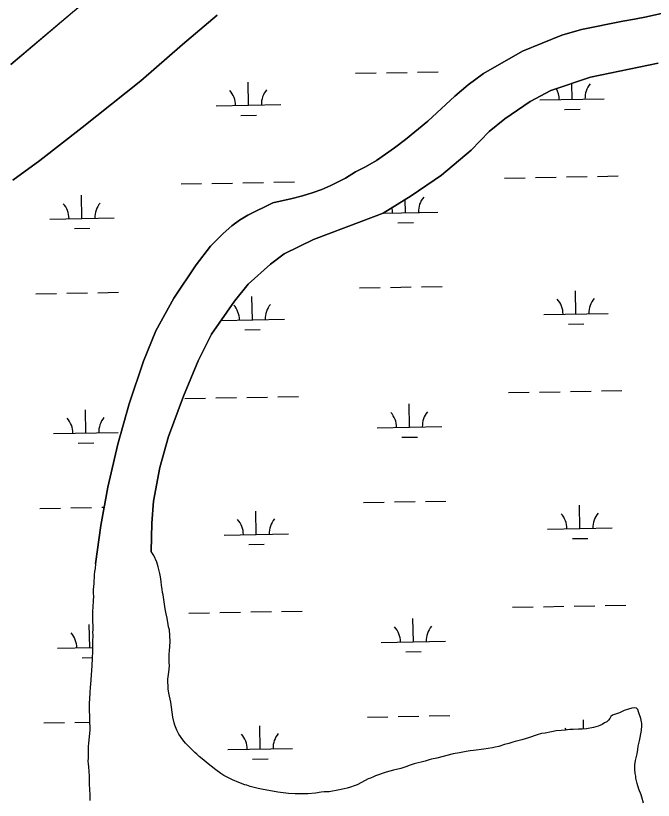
# Model space of a CAD drawing. Extents: x 3957609 to 3995875, y 234277 to 260273.
# Drawn here: x 3976329 to 3977318, y 251559 to 252776 of the extents above; entities that cross this region are included whole.
import ezdxf

# ---------------------------------------------------------------- set-up
doc = ezdxf.new("R2010")
doc.units = 0
doc.layers.add('V-TOPO-SHOR', color=7, linetype='Continuous')
doc.layers.add('V-WETL-SWMP', color=7, linetype='Continuous')

msp = doc.modelspace()

# ---------------------------------------------------------------- linework, layer by layer
at = {"layer": 'V-TOPO-SHOR'}
for points in [[(3976453.142, 251926.189), (3976461.086, 251985.513), (3976472.066, 252045.022), (3976487.501, 252111.504), (3976505.444, 252174.062), (3976527.491, 252240.02), (3976546.709, 252287.216), (3976574.677, 252337.818), (3976609.251, 252389.506), (3976631.535, 252418.305), (3976641.523, 252428.86), (3976650.799, 252437.986), (3976664.359, 252449.801), (3976676.493, 252458.575), (3976689.164, 252466.633), (3976728.078, 252485.276), (3976758.081, 252492.293), (3976774.154, 252496.428), (3976788.795, 252500.917), (3976803.973, 252506.123), (3976818.075, 252512.398), (3976840.747, 252523.869), (3976856.453, 252533.361), (3976871.624, 252541.426), (3976888.582, 252551.279), (3976916.777, 252570.619), (3976933.548, 252583.865), (3976968.517, 252612.328), (3977010.081, 252650.984), (3977030.779, 252668.169), (3977054.511, 252685.892), (3977115.195, 252720.471), (3977176.254, 252745.401), (3977206.79, 252754.025), (3977270.548, 252766.991), (3977288.943, 252770.237), (3977307.338, 252773.84), (3977399.668, 252794.713)], [(3976321.482, 252699.716), (3976417.11, 252780.801)], [(3976641.857, 252776.34), (3976587.976, 252730.696), (3976523.217, 252674.673), (3976432.222, 252602.352), (3976366.561, 252551.152), (3976324.626, 252520.891)], [(3977325.398, 252702.057), (3977220.384, 252680.092), (3977158.963, 252659.449), (3977127.188, 252642.606), (3977087.752, 252615.564), (3977063.307, 252595.875), (3977035.663, 252567.065), (3976989.812, 252528.225), (3976942.342, 252496.17), (3976899.152, 252469.658), (3976864.87, 252456.742), (3976791.31, 252428.573), (3976745.791, 252406.527), (3976724.199, 252390.413), (3976689.77, 252359.451), (3976668.375, 252333.153), (3976632.725, 252281.824), (3976612.247, 252240.7), (3976589.467, 252185.996), (3976565.987, 252123.251), (3976553.023, 252075.353), (3976542.924, 252022.992), (3976540.477, 251989.044), (3976539.4, 251945.086)], [(3976705.423, 251577.867), (3976692.914, 251580.886), (3976687.728, 251582.663), (3976684.513, 251583.55), (3976675.395, 251586.929), (3976665.563, 251591.023), (3976661.45, 251592.981), (3976652.152, 251597.792), (3976647.145, 251601.177), (3976639.633, 251606.703), (3976632.299, 251612.409), (3976627.47, 251615.796), (3976618.168, 251623.462), (3976613.695, 251627.386), (3976610.117, 251630.951), (3976607.254, 251633.45), (3976595.624, 251644.685), (3976592.58, 251647.896), (3976588.644, 251652.891), (3976582.197, 251661.993), (3976579.149, 251667.883), (3976576.1, 251675.739), (3976574.845, 251679.489), (3976572.686, 251688.418), (3976569.79, 251711.458), (3976566.552, 251725.567), (3976565.647, 251732.176), (3976565.266, 251747.181), (3976566.677, 251758.261), (3976567.734, 251768.087), (3976567.367, 251773.625), (3976567.169, 251786.489), (3976567.697, 251790.775), (3976568.567, 251805.426), (3976567.644, 251823.647), (3976566.386, 251828.29), (3976565.665, 251831.684), (3976564.041, 251841.686), (3976562.602, 251848.293), (3976561.162, 251855.973), (3976557.731, 251877.942), (3976556.832, 251881.336), (3976556.288, 251886.871), (3976555.384, 251892.409), (3976554.659, 251898.662), (3976553.576, 251905.805), (3976552.675, 251911.163), (3976550.336, 251921.521), (3976548.001, 251928.306), (3976543.518, 251939.017), (3976539.4, 251945.086)], [(3976453.142, 251926.189), (3976452.44, 251918.505), (3976451.555, 251913.858), (3976451.027, 251908.676), (3976450.332, 251895.454), (3976449.634, 251886.343), (3976449.464, 251880.09), (3976449.829, 251875.98), (3976449.482, 251869.015), (3976449.489, 251865.976), (3976448.958, 251861.687), (3976448.962, 251858.652), (3976448.26, 251852.575), (3976448.27, 251845.967), (3976448.096, 251842.571), (3976448.841, 251823.457), (3976448.489, 251819.883), (3976448.678, 251814.702), (3976448.333, 251805.59), (3976448.18, 251790.226), (3976447.84, 251779.507), (3976447.324, 251768.073), (3976446.273, 251754.136), (3976445.405, 251738.948), (3976444.874, 251735.375), (3976444.354, 251725.907), (3976443.132, 251708.933), (3976442.962, 251702.5), (3976444.088, 251668.38), (3976441.979, 251647.831), (3976441.628, 251643.008), (3976441.827, 251630.681), (3976441.659, 251624.606), (3976441.309, 251620.318), (3976441.493, 251616.031), (3976442.038, 251611.387), (3976442.953, 251596.917), (3976443.332, 251584.234), (3976444.252, 251567.799), (3976444.264, 251559.224)], [(3977302.798, 251554.962), (3977300.281, 251564.25), (3977299.204, 251567.819), (3977295.618, 251576.747), (3977292.744, 251585.496), (3977291.122, 251593.712), (3977290.94, 251596.747), (3977290.039, 251601.036), (3977289.136, 251607.643), (3977289.482, 251614.432), (3977290.543, 251620.867), (3977293.205, 251631.588), (3977294.266, 251638.379), (3977294.794, 251643.204), (3977296.746, 251651.603), (3977299.579, 251667.508), (3977300.14, 251675.227), (3977300.025, 251678.586), (3977298.477, 251686.157), (3977295.317, 251696.551), (3977293.809, 251699.979), (3977291.913, 251702.332), (3977288.233, 251702.613), (3977284.661, 251702.25), (3977279.625, 251700.597), (3977272.696, 251698.586), (3977265.698, 251695.215), (3977254.77, 251691.554), (3977252.096, 251689.155), (3977250.49, 251686.294), (3977248.352, 251683.433), (3977245.855, 251681.107), (3977242.464, 251679.315), (3977238.538, 251676.808), (3977235.144, 251675.192), (3977232.289, 251674.117), (3977225.502, 251672.141), (3977214.251, 251670.336), (3977207.464, 251669.611), (3977202.104, 251669.423), (3977193.885, 251669.411), (3977188.528, 251669.044), (3977181.56, 251668.141), (3977174.952, 251667.772), (3977167.272, 251666.867), (3977159.948, 251665.781), (3977150.126, 251663.623), (3977144.412, 251662.72), (3977137.981, 251660.745)], [(3977137.981, 251660.745), (3977124.591, 251656.078), (3977114.235, 251653.383), (3977103.698, 251650.327), (3977099.948, 251649.428), (3977094.056, 251647.632), (3977087.449, 251646.014), (3977078.519, 251642.963), (3977072.627, 251641.525), (3977068.519, 251640.624), (3977055.303, 251638.637), (3977039.227, 251636.825), (3977034.225, 251635.924), (3977027.618, 251635.021), (3977017.438, 251633.216), (3977007.435, 251631.236), (3976982.435, 251624.942), (3976974.221, 251623.32), (3976970.469, 251622.065), (3976964.221, 251620.269), (3976947.433, 251616.132), (3976939.399, 251613.439), (3976936.007, 251612.005), (3976926.544, 251608.773), (3976914.935, 251606.074), (3976903.864, 251602.842), (3976887.081, 251597.098), (3976884.224, 251596.02), (3976879.405, 251593.87), (3976876.011, 251592.613), (3976871.012, 251590.104), (3976858.697, 251583.474), (3976854.233, 251581.68), (3976848.341, 251579.528), (3976843.163, 251578.09), (3976838.699, 251577.189), (3976831.199, 251575.391), (3976815.302, 251572.507), (3976807.62, 251572.317), (3976803.156, 251571.95), (3976794.402, 251570.687), (3976782.078, 251569.237), (3976762.605, 251569.206), (3976752.242, 251570.083), (3976735.625, 251572.2), (3976710.607, 251576.626), (3976705.423, 251577.867)]]:
    msp.add_lwpolyline(points, dxfattribs=at)
at = {"layer": 'V-WETL-SWMP'}
for p, q in [((3976904.44, 252687.12), (3976936.435, 252687.702)), ((3976952.432, 252687.993), (3976984.427, 252688.575)), ((3976856.448, 252686.248), (3976888.443, 252686.83)), ((3976690.256, 252636.788), (3976689.601, 252672.782)), ((3977192.081, 252645.913), (3977191.635, 252670.43)), ((3977142.089, 252645.004), (3977242.073, 252646.822)), ((3976640.264, 252635.879), (3976740.248, 252637.697)), ((3977180.363, 252630.266), (3977204.359, 252630.703)), ((3976678.538, 252621.142), (3976702.534, 252621.578)), ((3976681.597, 252516.54), (3976713.591, 252517.122)), ((3976729.589, 252517.413), (3976761.583, 252517.994)), ((3977087.437, 252523.919), (3977119.432, 252524.501)), ((3977135.429, 252524.792), (3977167.424, 252525.374)), ((3977183.422, 252525.665), (3977215.416, 252526.246)), ((3977231.414, 252526.537), (3977263.408, 252527.119)), ((3976585.612, 252514.795), (3976617.607, 252515.376)), ((3976633.604, 252515.667), (3976665.599, 252516.249)), ((3976431.968, 252461.251), (3976431.314, 252497.245)), ((3976933.793, 252470.375), (3976933.424, 252490.695)), ((3976899.296, 252469.748), (3976983.785, 252471.284)), ((3976381.977, 252460.342), (3976481.96, 252462.16)), ((3976420.251, 252445.604), (3976444.247, 252446.04)), ((3976922.076, 252454.729), (3976946.072, 252455.165)), ((3976456.655, 252346.248), (3976488.65, 252346.83)), ((3976862.496, 252353.628), (3976894.491, 252354.21)), ((3976910.488, 252354.5), (3976942.483, 252355.082)), ((3976958.48, 252355.373), (3976990.475, 252355.955)), ((3977198.129, 252313.293), (3977197.474, 252349.287)), ((3976360.671, 252344.503), (3976392.666, 252345.085)), ((3976408.663, 252345.376), (3976440.658, 252345.957)), ((3976696.304, 252304.168), (3976695.649, 252340.162)), ((3977148.137, 252312.384), (3977248.121, 252314.202)), ((3976647.629, 252303.283), (3976746.296, 252305.077)), ((3977186.411, 252297.646), (3977210.407, 252298.083)), ((3976684.586, 252288.522), (3976708.582, 252288.958)), ((3977093.485, 252191.299), (3977125.48, 252191.881)), ((3977141.478, 252192.172), (3977173.472, 252192.754)), ((3977189.47, 252193.045), (3977221.464, 252193.626)), ((3977237.462, 252193.917), (3977269.456, 252194.499)), ((3976591.66, 252182.175), (3976623.655, 252182.756)), ((3976639.653, 252183.047), (3976671.647, 252183.629)), ((3976687.645, 252183.92), (3976719.639, 252184.502)), ((3976735.637, 252184.793), (3976767.631, 252185.374)), ((3976438.016, 252128.631), (3976437.362, 252164.625)), ((3976939.842, 252137.755), (3976939.187, 252173.749)), ((3976388.025, 252127.722), (3976488.008, 252129.54)), ((3976889.85, 252136.846), (3976989.833, 252138.664)), ((3976928.124, 252122.109), (3976952.12, 252122.545)), ((3976426.299, 252112.984), (3976450.295, 252113.42)), ((3976868.544, 252021.008), (3976900.539, 252021.59)), ((3976916.536, 252021.88), (3976948.531, 252022.462)), ((3976964.528, 252022.753), (3976996.523, 252023.335)), ((3976366.719, 252011.883), (3976398.714, 252012.465)), ((3976414.711, 252012.756), (3976446.706, 252013.337)), ((3976462.703, 252013.628), (3976466.286, 252013.693)), ((3976702.352, 251971.548), (3976701.697, 252007.542)), ((3977204.177, 251980.673), (3977203.522, 252016.667)), ((3976652.36, 251970.639), (3976752.344, 251972.457)), ((3977154.185, 251979.764), (3977254.169, 251981.582)), ((3977192.46, 251965.026), (3977216.456, 251965.463)), ((3976690.634, 251955.902), (3976714.63, 251956.338)), ((3977147.526, 251859.552), (3977179.52, 251860.134)), ((3977195.518, 251860.425), (3977227.512, 251861.006)), ((3977243.51, 251861.297), (3977275.504, 251861.879)), ((3976597.708, 251849.555), (3976629.703, 251850.136)), ((3976645.701, 251850.427), (3976677.695, 251851.009)), ((3976693.693, 251851.3), (3976725.687, 251851.882)), ((3976741.685, 251852.173), (3976773.679, 251852.754)), ((3977099.534, 251858.679), (3977131.528, 251859.261)), ((3976945.89, 251805.135), (3976945.235, 251841.129)), ((3976444.065, 251796.01), (3976443.41, 251832.005)), ((3976895.898, 251804.226), (3976995.881, 251806.044)), ((3976394.073, 251795.101), (3976448.239, 251796.086)), ((3976934.172, 251789.489), (3976958.168, 251789.925)), ((3976432.347, 251780.364), (3976447.876, 251780.646)), ((3976922.584, 251689.26), (3976954.579, 251689.842)), ((3976970.576, 251690.133), (3977002.571, 251690.715)), ((3976372.767, 251679.263), (3976404.762, 251679.845)), ((3976420.759, 251680.136), (3976443.687, 251680.553)), ((3976874.592, 251688.388), (3976906.587, 251688.969)), ((3977209.828, 251669.864), (3977209.571, 251684.047)), ((3976708.4, 251638.928), (3976707.746, 251674.922)), ((3976658.408, 251638.019), (3976758.392, 251639.837)), ((3976696.683, 251623.282), (3976720.679, 251623.718))]:
    msp.add_line(p, q, dxfattribs=at)
for points in [[(3976499.538, 252848.106), (3976417.109, 252780.8), (3976321.482, 252699.716)], [(3977399.669, 252794.712), (3977307.339, 252773.84), (3977288.944, 252770.237), (3977270.548, 252766.992), (3977206.79, 252754.026), (3977176.255, 252745.401), (3977115.196, 252720.47), (3977054.51, 252685.893), (3977030.778, 252668.168), (3977010.082, 252650.984), (3976968.518, 252612.328), (3976933.548, 252583.866), (3976916.777, 252570.619), (3976888.581, 252551.279), (3976871.625, 252541.426), (3976856.452, 252533.362), (3976840.746, 252523.868), (3976818.076, 252512.398), (3976803.973, 252506.122), (3976788.796, 252500.917), (3976774.153, 252496.427), (3976758.081, 252492.292), (3976728.079, 252485.276), (3976689.163, 252466.633), (3976676.492, 252458.574), (3976664.358, 252449.8), (3976650.799, 252437.987), (3976641.524, 252428.861), (3976631.536, 252418.304), (3976609.251, 252389.506), (3976574.676, 252337.819), (3976546.709, 252287.216), (3976527.491, 252240.021), (3976505.445, 252174.063), (3976487.502, 252111.505), (3976472.066, 252045.022), (3976461.086, 251985.513), (3976453.142, 251926.188), (3976452.44, 251918.505), (3976451.554, 251913.858), (3976451.027, 251908.677), (3976450.333, 251895.455), (3976449.633, 251886.343), (3976449.465, 251880.09), (3976449.829, 251875.981), (3976449.483, 251869.014), (3976449.488, 251865.976), (3976448.958, 251861.688), (3976448.963, 251858.651), (3976448.259, 251852.576), (3976448.269, 251845.966), (3976448.096, 251842.571), (3976448.841, 251823.456), (3976448.49, 251819.883), (3976448.677, 251814.702), (3976448.334, 251805.591), (3976448.18, 251790.226), (3976447.84, 251779.507), (3976447.323, 251768.072), (3976446.274, 251754.136), (3976445.405, 251738.949), (3976444.875, 251735.375), (3976444.354, 251725.906), (3976443.131, 251708.932), (3976442.962, 251702.5), (3976444.089, 251668.38), (3976441.979, 251647.831), (3976441.629, 251643.007), (3976441.828, 251630.681), (3976441.659, 251624.606), (3976441.308, 251620.318), (3976441.494, 251616.031), (3976442.037, 251611.387), (3976442.954, 251596.917), (3976443.332, 251584.234), (3976444.252, 251567.799), (3976444.265, 251559.224)], [(3976324.626, 252520.892), (3976366.56, 252551.152), (3976432.221, 252602.352), (3976523.217, 252674.674), (3976587.977, 252730.696), (3976641.857, 252776.34)], [(3976803.155, 251571.951), (3976794.403, 251570.686), (3976782.078, 251569.237), (3976762.605, 251569.206), (3976752.242, 251570.083), (3976735.624, 251572.2), (3976710.606, 251576.625), (3976705.423, 251577.868), (3976692.913, 251580.885), (3976687.729, 251582.663), (3976684.512, 251583.551), (3976675.395, 251586.93), (3976665.563, 251591.024), (3976661.451, 251592.982), (3976652.153, 251597.791), (3976647.145, 251601.177), (3976639.633, 251606.703), (3976632.299, 251612.408), (3976627.47, 251615.795), (3976618.168, 251623.462), (3976613.695, 251627.385), (3976610.117, 251630.952), (3976607.254, 251633.449), (3976595.624, 251644.685), (3976592.581, 251647.896), (3976588.643, 251652.891), (3976582.197, 251661.992), (3976579.15, 251667.883), (3976576.101, 251675.739), (3976574.844, 251679.488), (3976572.686, 251688.417), (3976569.79, 251711.459), (3976566.552, 251725.567), (3976565.648, 251732.175), (3976565.266, 251747.182), (3976566.678, 251758.26), (3976567.734, 251768.088), (3976567.368, 251773.625), (3976567.168, 251786.488), (3976567.697, 251790.776), (3976568.567, 251805.427), (3976567.644, 251823.648), (3976566.386, 251828.291), (3976565.666, 251831.684), (3976564.042, 251841.686), (3976562.602, 251848.294), (3976561.161, 251855.973), (3976557.731, 251877.942), (3976556.832, 251881.335), (3976556.287, 251886.872), (3976555.385, 251892.409), (3976554.66, 251898.661), (3976553.577, 251905.805), (3976552.675, 251911.163), (3976550.336, 251921.521), (3976548.002, 251928.306), (3976543.519, 251939.018), (3976539.4, 251945.085), (3976540.478, 251989.043), (3976542.924, 252022.991), (3976553.023, 252075.352), (3976565.988, 252123.252), (3976589.468, 252185.996), (3976612.248, 252240.701), (3976632.726, 252281.824), (3976668.374, 252333.154), (3976689.77, 252359.451), (3976724.2, 252390.413), (3976745.791, 252406.526), (3976791.311, 252428.574), (3976864.871, 252456.741), (3976899.151, 252469.659), (3976942.342, 252496.169), (3976989.812, 252528.225), (3977035.663, 252567.066), (3977063.307, 252595.874), (3977087.751, 252615.565), (3977127.189, 252642.605), (3977158.962, 252659.449), (3977220.385, 252680.093), (3977325.397, 252702.058)], [(3977302.798, 251554.963), (3977300.282, 251564.249), (3977299.204, 251567.82), (3977295.617, 251576.747), (3977292.744, 251585.496), (3977291.123, 251593.712), (3977290.94, 251596.748), (3977290.039, 251601.035), (3977289.135, 251607.643), (3977289.482, 251614.432), (3977290.543, 251620.866), (3977293.206, 251631.589), (3977294.267, 251638.379), (3977294.795, 251643.204), (3977296.747, 251651.604), (3977299.579, 251667.508), (3977300.139, 251675.227), (3977300.026, 251678.585), (3977298.477, 251686.158), (3977295.316, 251696.55), (3977293.81, 251699.978), (3977291.913, 251702.333), (3977288.232, 251702.613), (3977284.66, 251702.25), (3977279.624, 251700.598), (3977272.696, 251698.586), (3977265.698, 251695.216), (3977254.771, 251691.554), (3977252.095, 251689.156), (3977250.491, 251686.295), (3977248.352, 251683.433), (3977245.855, 251681.106), (3977242.463, 251679.314), (3977238.537, 251676.807), (3977235.145, 251675.193), (3977232.289, 251674.117), (3977225.503, 251672.141), (3977214.251, 251670.336), (3977207.463, 251669.611), (3977202.104, 251669.423), (3977193.886, 251669.41), (3977188.527, 251669.044), (3977181.561, 251668.14), (3977174.952, 251667.772), (3977167.271, 251666.866), (3977159.948, 251665.782), (3977150.126, 251663.623), (3977144.411, 251662.72), (3977137.982, 251660.745), (3977124.591, 251656.078), (3977114.234, 251653.382), (3977103.698, 251650.328), (3977099.948, 251649.428), (3977094.055, 251647.632), (3977087.448, 251646.014), (3977078.52, 251642.962), (3977072.627, 251641.524), (3977068.52, 251640.624), (3977055.303, 251638.637), (3977039.227, 251636.825), (3977034.226, 251635.924), (3977027.618, 251635.02), (3977017.437, 251633.217), (3977007.436, 251631.235), (3976982.435, 251624.942), (3976974.22, 251623.321), (3976970.47, 251622.065), (3976964.22, 251620.268), (3976947.434, 251616.132), (3976939.399, 251613.439), (3976936.007, 251612.005), (3976926.543, 251608.774), (3976914.935, 251606.075), (3976903.864, 251602.842), (3976887.08, 251597.098), (3976884.224, 251596.021), (3976879.404, 251593.87), (3976876.011, 251592.613), (3976871.013, 251590.104), (3976858.697, 251583.474), (3976854.233, 251581.681), (3976848.341, 251579.527), (3976843.163, 251578.09), (3976838.698, 251577.189), (3976831.198, 251575.391), (3976815.302, 251572.507), (3976807.621, 251572.316), (3976803.155, 251571.951)]]:
    msp.add_lwpolyline(points, dxfattribs=at)
for centre, start, end in [((3977247.306, 252647.392), 140.269876, 181.813534), ((3976635.013, 252636.259), 0.269879, 41.813537), ((3976745.481, 252638.267), 140.269876, 181.813534), ((3977136.838, 252645.383), 0.269879, 28.848253), ((3976989.019, 252471.854), 140.269876, 181.813534), ((3976376.726, 252460.721), 0.269879, 41.813537), ((3976487.194, 252462.73), 140.269876, 181.813534), ((3976878.551, 252469.846), 0.269879, 13.466794), ((3977142.886, 252312.763), 0.269879, 41.813537), ((3977253.354, 252314.772), 140.269876, 181.813534), ((3976641.061, 252303.639), 0.269879, 41.813537), ((3976751.529, 252305.647), 140.269876, 181.813534), ((3976493.242, 252130.11), 140.269876, 181.813534), ((3976884.599, 252137.226), 0.269879, 41.813537), ((3976995.067, 252139.234), 140.269876, 181.813534), ((3976382.774, 252128.101), 0.269879, 41.813537), ((3976647.109, 251971.019), 0.269879, 41.813537), ((3976757.577, 251973.027), 140.269876, 181.813534), ((3977148.935, 251980.143), 0.269879, 41.813537), ((3977259.402, 251982.152), 140.269876, 181.813534), ((3976890.647, 251804.606), 0.269879, 41.813537), ((3977001.115, 251806.614), 140.269876, 181.813534), ((3976388.822, 251795.481), 0.269879, 41.813537), ((3977154.983, 251647.523), 36.277172, 41.813537), ((3976653.158, 251638.399), 0.269879, 41.813537), ((3976763.625, 251640.407), 140.269876, 181.813534)]:
    msp.add_arc(centre, 35.246, start, end, dxfattribs=at)

doc.saveas('drawing.dxf')
